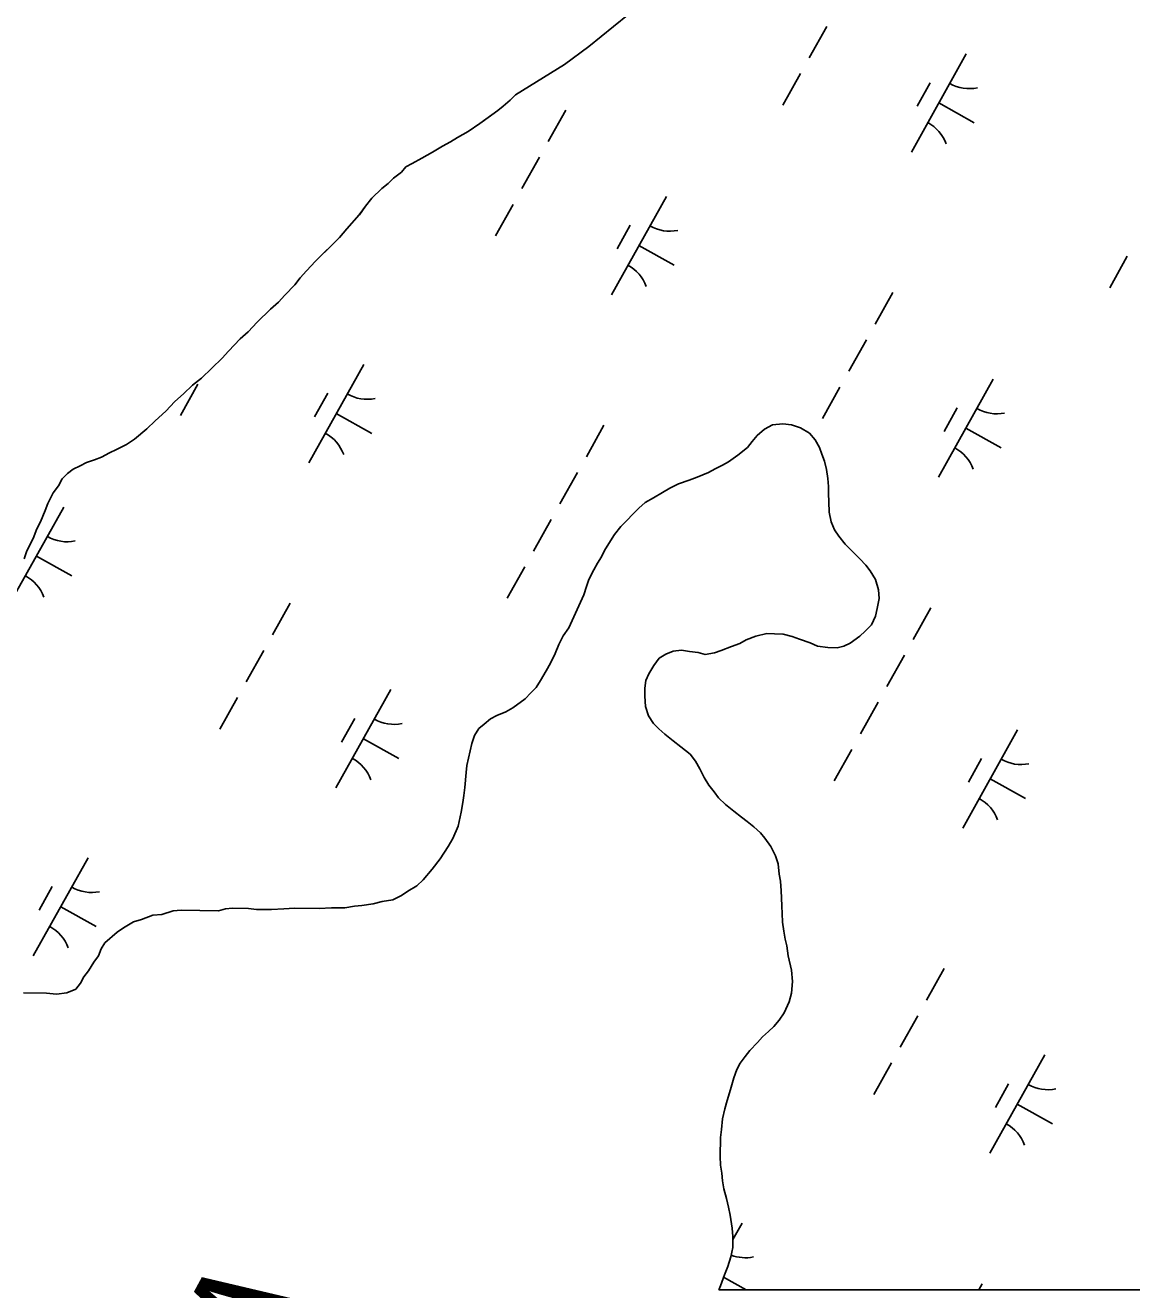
# Model space of a CAD drawing. Extents: x 3923531 to 3943530, y 207391 to 229799.
# Drawn here: x 3928152 to 3928644, y 213200 to 213761 of the extents above; entities that cross this region are included whole.
import ezdxf

# ---------------------------------------------------------------- set-up
doc = ezdxf.new("R2010")
doc.units = 0
for name, color, linetype in [('V-RIVR-IDEN', 7, 'Continuous'), ('V-TOPO-SHOR', 7, 'Continuous'), ('V-WETL-SWMP', 7, 'Continuous')]:
    doc.layers.add(name, color=color, linetype=linetype)

msp = doc.modelspace()

# ---------------------------------------------------------------- linework, layer by layer
at = {"layer": 'V-TOPO-SHOR'}
for points in [[(3928420.38, 213766.55), (3928413.51, 213760.79), (3928402.51, 213751.95), (3928391.72, 213743.9), (3928370.03, 213730.45)], [(3928255.19, 213629.47), (3928261.16, 213635.28), (3928264.73, 213638.38), (3928267.52, 213641.48), (3928271.91, 213646.14), (3928274.31, 213649.25), (3928277.09, 213652.35), (3928281.08, 213656.62), (3928283.46, 213658.94), (3928286.25, 213661.66), (3928291.82, 213667.08), (3928295.01, 213670.97), (3928300.6, 213677.18), (3928303.39, 213681.07), (3928306.19, 213684.57), (3928310.57, 213688.83), (3928313.35, 213691.15), (3928315.73, 213693.47), (3928319.3, 213696.17), (3928321.3, 213698.5), (3928324.07, 213700.04), (3928328.42, 213702.33), (3928333.17, 213705.02), (3928337.52, 213707.71), (3928341.08, 213709.63), (3928344.25, 213711.55), (3928349, 213714.24), (3928354.15, 213717.71), (3928358.91, 213721.18), (3928362.08, 213723.49), (3928364.46, 213725.42), (3928367.64, 213728.13), (3928370.03, 213730.45)]]:
    msp.add_lwpolyline(points, dxfattribs=at)
at = {"layer": 'V-WETL-SWMP'}
for p, q in [((3928420.38, 213766.55), (3928413.51, 213760.79)), ((3928413.51, 213760.79), (3928402.51, 213751.96)), ((3928508.21, 213760.89), (3928500.41, 213746.92)), ((3928402.51, 213751.96), (3928391.72, 213743.9)), ((3928570.17, 213748.7), (3928545.79, 213705.05)), ((3928391.72, 213743.9), (3928370.03, 213730.46)), ((3928496.51, 213739.94), (3928488.71, 213725.97)), ((3928554.17, 213735.88), (3928548.32, 213725.4)), ((3928367.64, 213728.13), (3928364.46, 213725.42)), ((3928370.03, 213730.46), (3928367.64, 213728.13)), ((3928557.98, 213726.88), (3928573.69, 213718.1)), ((3928362.08, 213723.49), (3928354.15, 213717.71)), ((3928364.46, 213725.42), (3928362.08, 213723.49)), ((3928392.29, 213723.76), (3928384.49, 213709.79)), ((3928354.15, 213717.71), (3928349, 213714.24)), ((3928341.08, 213709.63), (3928337.52, 213707.71)), ((3928344.25, 213711.55), (3928341.08, 213709.63)), ((3928349, 213714.24), (3928344.25, 213711.55)), ((3928333.17, 213705.02), (3928328.42, 213702.34)), ((3928337.52, 213707.71), (3928333.17, 213705.02)), ((3928321.3, 213698.5), (3928319.3, 213696.17)), ((3928324.07, 213700.04), (3928321.3, 213698.5)), ((3928328.42, 213702.34), (3928324.07, 213700.04)), ((3928380.59, 213702.8), (3928372.79, 213688.83)), ((3928315.73, 213693.47), (3928313.35, 213691.15)), ((3928319.3, 213696.17), (3928315.73, 213693.47)), ((3928310.57, 213688.83), (3928306.19, 213684.56)), ((3928313.35, 213691.15), (3928310.57, 213688.83)), ((3928303.39, 213681.07), (3928300.59, 213677.18)), ((3928306.19, 213684.56), (3928303.39, 213681.07)), ((3928368.88, 213681.85), (3928361.08, 213667.88)), ((3928436.97, 213685.39), (3928412.59, 213641.74)), ((3928300.59, 213677.18), (3928295.01, 213670.97)), ((3928295.01, 213670.97), (3928291.82, 213667.08)), ((3928420.97, 213672.56), (3928415.12, 213662.09)), ((3928291.82, 213667.08), (3928281.08, 213656.62)), ((3928424.78, 213663.56), (3928440.49, 213654.78)), ((3928641.72, 213658.81), (3928633.92, 213644.85)), ((3928281.08, 213656.62), (3928277.09, 213652.35)), ((3928274.3, 213649.25), (3928271.91, 213646.14)), ((3928277.09, 213652.35), (3928274.3, 213649.25)), ((3928267.52, 213641.48), (3928264.73, 213638.38)), ((3928271.91, 213646.14), (3928267.52, 213641.48)), ((3928537.51, 213642.63), (3928529.7, 213628.66)), ((3928264.73, 213638.38), (3928261.16, 213635.28)), ((3928261.16, 213635.28), (3928255.19, 213629.47)), ((3928251.21, 213625.2), (3928247.63, 213622.11)), ((3928255.19, 213629.47), (3928251.21, 213625.2)), ((3928247.63, 213622.11), (3928242.45, 213616.68)), ((3928525.8, 213621.68), (3928518, 213607.71)), ((3928239.66, 213613.57), (3928230.51, 213604.66)), ((3928242.45, 213616.68), (3928239.66, 213613.57)), ((3928302.57, 213610.74), (3928278.18, 213567.09)), ((3928228.9, 213601.98), (3928221.1, 213588.01)), ((3928230.51, 213604.66), (3928226.54, 213601.57)), ((3928582.19, 213604.26), (3928557.8, 213560.61)), ((3928222.57, 213597.7), (3928218.59, 213594.22)), ((3928226.54, 213601.57), (3928222.57, 213597.7)), ((3928286.56, 213597.92), (3928280.71, 213587.44)), ((3928514.1, 213600.73), (3928506.29, 213586.76)), ((3928218.59, 213594.22), (3928214.61, 213589.95)), ((3928566.18, 213591.44), (3928560.33, 213580.96)), ((3928209.84, 213585.69), (3928206.26, 213582.2)), ((3928214.61, 213589.95), (3928209.84, 213585.69)), ((3928290.37, 213588.92), (3928306.09, 213580.14)), ((3928206.26, 213582.2), (3928200.7, 213577.56)), ((3928409.23, 213583.71), (3928401.43, 213569.74)), ((3928477.33, 213579.17), (3928480.51, 213582.07)), ((3928480.51, 213582.07), (3928484.07, 213583.98)), ((3928484.07, 213583.98), (3928488.78, 213584.31)), ((3928488.78, 213584.31), (3928492.5, 213583.87)), ((3928492.5, 213583.87), (3928496.61, 213582.64)), ((3928496.61, 213582.64), (3928500.5, 213580.24)), ((3928500.5, 213580.24), (3928503.01, 213577.26)), ((3928569.99, 213582.44), (3928585.71, 213573.66)), ((3928197.13, 213575.26), (3928192.78, 213572.96)), ((3928200.7, 213577.56), (3928197.13, 213575.26)), ((3928468.78, 213570.45), (3928472.95, 213573.93)), ((3928472.95, 213573.93), (3928475.14, 213576.45)), ((3928475.14, 213576.45), (3928477.33, 213579.17)), ((3928503.01, 213577.26), (3928504.93, 213573.9)), ((3928504.93, 213573.9), (3928506.07, 213570.94)), ((3928182.9, 213568.37), (3928179.35, 213567.24)), ((3928186.06, 213569.51), (3928182.9, 213568.37)), ((3928189.62, 213571.43), (3928186.06, 213569.51)), ((3928192.78, 213572.96), (3928189.62, 213571.43)), ((3928464.62, 213567.56), (3928468.78, 213570.45)), ((3928506.07, 213570.94), (3928507.2, 213567.79)), ((3928173.42, 213564.18), (3928171.04, 213562.25)), ((3928176.58, 213565.71), (3928173.42, 213564.18)), ((3928179.35, 213567.24), (3928176.58, 213565.71)), ((3928397.53, 213562.76), (3928389.72, 213548.79)), ((3928450.6, 213560.69), (3928455.73, 213562.78)), ((3928455.73, 213562.78), (3928458.69, 213564.31)), ((3928458.69, 213564.31), (3928461.86, 213566.03)), ((3928461.86, 213566.03), (3928464.62, 213567.56)), ((3928507.2, 213567.79), (3928508.13, 213564.05)), ((3928508.13, 213564.05), (3928508.67, 213560.11)), ((3928168.65, 213559.92), (3928167.04, 213556.8)), ((3928171.04, 213562.25), (3928168.65, 213559.92)), ((3928438.57, 213555.74), (3928442.32, 213557.66)), ((3928442.32, 213557.66), (3928447.05, 213559.36)), ((3928447.05, 213559.36), (3928450.6, 213560.69)), ((3928508.67, 213560.11), (3928509.01, 213556.58)), ((3928164.64, 213553.69), (3928162.22, 213549.01)), ((3928167.04, 213556.8), (3928164.64, 213553.69)), ((3928427.5, 213549.42), (3928431.25, 213551.53)), ((3928431.25, 213551.53), (3928435.21, 213553.83)), ((3928435.21, 213553.83), (3928438.57, 213555.74)), ((3928509.01, 213556.58), (3928508.97, 213553.44)), ((3928508.97, 213553.44), (3928509.12, 213549.71)), ((3928169.37, 213547.43), (3928144.98, 213503.78)), ((3928161.01, 213545.89), (3928158.97, 213540.81)), ((3928162.22, 213549.01), (3928161.01, 213545.89)), ((3928422.33, 213544.58), (3928424.72, 213546.9)), ((3928424.72, 213546.9), (3928427.5, 213549.42)), ((3928509.12, 213549.71), (3928509.26, 213545.2)), ((3928158.97, 213540.81), (3928157.36, 213537.69)), ((3928385.82, 213541.81), (3928378.02, 213527.84)), ((3928416.76, 213538.77), (3928419.15, 213541.09)), ((3928419.15, 213541.09), (3928422.33, 213544.58)), ((3928509.26, 213545.2), (3928510.18, 213540.87)), ((3928510.18, 213540.87), (3928511.7, 213537.32)), ((3928157.36, 213537.69), (3928155.73, 213533.39)), ((3928412.16, 213532.35), (3928413.97, 213535.27)), ((3928413.97, 213535.27), (3928416.76, 213538.77)), ((3928511.7, 213537.32), (3928513.63, 213534.54)), ((3928155.73, 213533.39), (3928152.91, 213527.93)), ((3928409.56, 213528.07), (3928412.16, 213532.35)), ((3928513.63, 213534.54), (3928516.33, 213530.98)), ((3928516.33, 213530.98), (3928519.62, 213527.6)), ((3928152.91, 213527.93), (3928151.69, 213524.41)), ((3928157.17, 213525.6), (3928172.89, 213516.82)), ((3928406.34, 213522.42), (3928408.15, 213525.34)), ((3928408.15, 213525.34), (3928409.56, 213528.07)), ((3928519.62, 213527.6), (3928522.91, 213524.41)), ((3928522.91, 213524.41), (3928525.62, 213521.63)), ((3928374.12, 213520.85), (3928366.31, 213506.89)), ((3928402.52, 213515.22), (3928404.73, 213519.5)), ((3928404.73, 213519.5), (3928406.34, 213522.42)), ((3928525.62, 213521.63), (3928527.55, 213519.06)), ((3928527.55, 213519.06), (3928529.85, 213515.3)), ((3928401.5, 213512.09), (3928402.52, 213515.22)), ((3928529.85, 213515.3), (3928531.17, 213510.57)), ((3928393.6, 213493.72), (3928400.32, 213508.35)), ((3928400.32, 213508.35), (3928401.5, 213512.09)), ((3928531.51, 213506.84), (3928530.66, 213502.34)), ((3928531.17, 213510.57), (3928531.51, 213506.84)), ((3928269.9, 213504.67), (3928262.1, 213490.7)), ((3928530.66, 213502.34), (3928529.84, 213499.01)), ((3928554.44, 213502.59), (3928546.64, 213488.62)), ((3928529.84, 213499.01), (3928528.02, 213495.11)), ((3928389.18, 213486.31), (3928391.2, 213490.21)), ((3928391.2, 213490.21), (3928393.6, 213493.72)), ((3928476.74, 213490.1), (3928472.4, 213488.39)), ((3928481.66, 213491.21), (3928476.74, 213490.1)), ((3928485, 213491.17), (3928481.66, 213491.21)), ((3928488.92, 213490.92), (3928485, 213491.17)), ((3928492.83, 213489.89), (3928488.92, 213490.92)), ((3928496.15, 213488.67), (3928492.83, 213489.89)), ((3928522.85, 213490.08), (3928518.69, 213487)), ((3928525.23, 213492.21), (3928522.85, 213490.08)), ((3928528.02, 213495.11), (3928525.23, 213492.21)), ((3928387.56, 213482.41), (3928389.18, 213486.31)), ((3928465.89, 213485.54), (3928461.35, 213483.63)), ((3928469.64, 213486.86), (3928465.89, 213485.54)), ((3928472.4, 213488.39), (3928469.64, 213486.86)), ((3928500.84, 213487.04), (3928496.15, 213488.67)), ((3928504.15, 213485.62), (3928500.84, 213487.04)), ((3928508.66, 213484.97), (3928504.15, 213485.62)), ((3928512.78, 213484.92), (3928508.66, 213484.97)), ((3928515.73, 213485.66), (3928512.78, 213484.92)), ((3928518.69, 213487), (3928515.73, 213485.66)), ((3928258.2, 213483.72), (3928250.39, 213469.75)), ((3928385.54, 213478.11), (3928387.56, 213482.41)), ((3928433.84, 213480.27), (3928431.44, 213476.97)), ((3928436.81, 213482), (3928433.84, 213480.27)), ((3928439.96, 213483.33), (3928436.81, 213482)), ((3928443.7, 213483.87), (3928439.96, 213483.33)), ((3928447.22, 213483.23), (3928443.7, 213483.87)), ((3928451.14, 213482.79), (3928447.22, 213483.23)), ((3928454.27, 213481.96), (3928451.14, 213482.79)), ((3928458.4, 213482.69), (3928454.27, 213481.96)), ((3928461.35, 213483.63), (3928458.4, 213482.69)), ((3928542.74, 213481.63), (3928534.94, 213467.67)), ((3928381.12, 213470.32), (3928383.53, 213474.6)), ((3928383.53, 213474.6), (3928385.54, 213478.11)), ((3928429.24, 213473.27), (3928427.82, 213470.34)), ((3928431.44, 213476.97), (3928429.24, 213473.27)), ((3928376.72, 213464.88), (3928379.11, 213467.2)), ((3928379.11, 213467.2), (3928381.12, 213470.32)), ((3928427.82, 213470.34), (3928427.39, 213467.01)), ((3928246.49, 213462.77), (3928238.69, 213448.8)), ((3928314.58, 213466.3), (3928290.19, 213422.65)), ((3928368.78, 213458.3), (3928374.33, 213462.16)), ((3928374.33, 213462.16), (3928376.72, 213464.88)), ((3928427.39, 213467.01), (3928427.34, 213463.48)), ((3928427.34, 213463.48), (3928427.67, 213458.77)), ((3928361.67, 213454.86), (3928365.62, 213456.38)), ((3928365.62, 213456.38), (3928368.78, 213458.3)), ((3928427.67, 213458.77), (3928428.99, 213454.63)), ((3928531.03, 213460.68), (3928523.23, 213446.71)), ((3928298.58, 213453.48), (3928292.73, 213443)), ((3928353.74, 213449.08), (3928356.12, 213451.01)), ((3928356.12, 213451.01), (3928358.9, 213453.33)), ((3928358.9, 213453.33), (3928361.67, 213454.86)), ((3928428.99, 213454.63), (3928431.3, 213451.27)), ((3928431.3, 213451.27), (3928433.62, 213448.88)), ((3928350.51, 213442.44), (3928351.73, 213445.96)), ((3928351.73, 213445.96), (3928353.74, 213449.08)), ((3928433.62, 213448.88), (3928436.34, 213446.49)), ((3928436.34, 213446.49), (3928440.03, 213443.5)), ((3928592.99, 213448.49), (3928568.61, 213404.84)), ((3928302.39, 213444.48), (3928318.1, 213435.7)), ((3928348.41, 213432.65), (3928350.51, 213442.44)), ((3928440.03, 213443.5), (3928443.33, 213440.9)), ((3928443.33, 213440.9), (3928447.6, 213437.71)), ((3928519.33, 213439.73), (3928511.53, 213425.76)), ((3928447.6, 213437.71), (3928449.91, 213434.54)), ((3928449.91, 213434.54), (3928451.83, 213431.18)), ((3928576.99, 213435.67), (3928571.14, 213425.19)), ((3928347.5, 213422.85), (3928347.98, 213429.52)), ((3928347.98, 213429.52), (3928348.41, 213432.65)), ((3928451.83, 213431.18), (3928453.74, 213427.23)), ((3928347.06, 213419.32), (3928347.5, 213422.85)), ((3928453.74, 213427.23), (3928455.85, 213423.87)), ((3928455.85, 213423.87), (3928458.17, 213420.89)), ((3928580.8, 213426.67), (3928596.52, 213417.89)), ((3928346.63, 213416.18), (3928347.06, 213419.32)), ((3928458.17, 213420.89), (3928460.1, 213418.32)), ((3928460.1, 213418.32), (3928463.2, 213415.33)), ((3928344.52, 213405.61), (3928345.78, 213411.87)), ((3928345.78, 213411.87), (3928346.63, 213416.18)), ((3928463.2, 213415.33), (3928466.88, 213412.34)), ((3928466.88, 213412.34), (3928470.38, 213409.74)), ((3928342.09, 213400.14), (3928344.52, 213405.61)), ((3928470.38, 213409.74), (3928472.91, 213407.75)), ((3928472.91, 213407.75), (3928475.82, 213405.35)), ((3928340.08, 213396.63), (3928342.09, 213400.14)), ((3928475.82, 213405.35), (3928478.73, 213402.77)), ((3928478.73, 213402.77), (3928480.66, 213400.39)), ((3928480.66, 213400.39), (3928483.35, 213396.62)), ((3928336.48, 213391.18), (3928340.08, 213396.63)), ((3928483.35, 213396.62), (3928485.46, 213392.47)), ((3928180.17, 213391.66), (3928155.79, 213348.01)), ((3928332.88, 213386.52), (3928336.48, 213391.18)), ((3928485.46, 213392.47), (3928486.59, 213388.93)), ((3928486.59, 213388.93), (3928487.12, 213384.41)), ((3928328.89, 213381.86), (3928332.88, 213386.52)), ((3928487.12, 213384.41), (3928487.66, 213381.26)), ((3928164.17, 213378.83), (3928158.32, 213368.36)), ((3928322.15, 213376.84), (3928326.11, 213379.14)), ((3928326.11, 213379.14), (3928328.89, 213381.86)), ((3928487.66, 213381.26), (3928488, 213376.94)), ((3928306.76, 213371.15), (3928310.7, 213372.28)), ((3928310.7, 213372.28), (3928315.42, 213373)), ((3928315.42, 213373), (3928319.37, 213374.91)), ((3928319.37, 213374.91), (3928322.15, 213376.84)), ((3928488, 213376.94), (3928488.15, 213373.8)), ((3928488.15, 213373.8), (3928488.3, 213370.07)), ((3928167.98, 213369.83), (3928183.7, 213361.05)), ((3928203.77, 213364.27), (3928208.9, 213366.16)), ((3928208.9, 213366.16), (3928212.83, 213366.5)), ((3928212.83, 213366.5), (3928217.96, 213368.01)), ((3928217.96, 213368.01), (3928221.49, 213368.35)), ((3928221.49, 213368.35), (3928237.99, 213368.13)), ((3928237.99, 213368.13), (3928241.14, 213368.88)), ((3928241.14, 213368.88), (3928244.28, 213369.23)), ((3928244.28, 213369.23), (3928251.35, 213369.14)), ((3928251.35, 213369.14), (3928254.88, 213368.7)), ((3928254.88, 213368.7), (3928261.56, 213368.61)), ((3928261.56, 213368.61), (3928267.06, 213368.93)), ((3928267.06, 213368.93), (3928271.78, 213369.26)), ((3928271.78, 213369.26), (3928282.77, 213369.11)), ((3928282.77, 213369.11), (3928288.27, 213369.43)), ((3928288.27, 213369.43), (3928294.16, 213369.36)), ((3928294.16, 213369.36), (3928298.49, 213370.08)), ((3928298.49, 213370.08), (3928301.64, 213370.43)), ((3928301.64, 213370.43), (3928306.76, 213371.15)), ((3928488.3, 213370.07), (3928488.45, 213366.93)), ((3928488.45, 213366.93), (3928488.6, 213363)), ((3928195.86, 213360.44), (3928200.22, 213363.14)), ((3928200.22, 213363.14), (3928203.77, 213364.27)), ((3928488.6, 213363), (3928489.14, 213359.07)), ((3928187.53, 213353.88), (3928193.09, 213358.52)), ((3928193.09, 213358.52), (3928195.86, 213360.44)), ((3928489.14, 213359.07), (3928489.68, 213355.53)), ((3928489.68, 213355.53), (3928490.42, 213352.58)), ((3928184.7, 213348.02), (3928185.92, 213351.15)), ((3928185.92, 213351.15), (3928187.53, 213353.88)), ((3928490.42, 213352.58), (3928491.15, 213348.06)), ((3928180.29, 213341.41), (3928182.7, 213345.3)), ((3928182.7, 213345.3), (3928184.7, 213348.02)), ((3928491.15, 213348.06), (3928492.63, 213341.76)), ((3928176.69, 213335.96), (3928178.29, 213338.68)), ((3928178.29, 213338.68), (3928180.29, 213341.41)), ((3928492.63, 213341.76), (3928492.96, 213336.65)), ((3928560.33, 213342.42), (3928552.53, 213328.45)), ((3928170.74, 213331.71), (3928174.69, 213333.23)), ((3928174.69, 213333.23), (3928176.69, 213335.96)), ((3928492.96, 213336.65), (3928492.5, 213331.56)), ((3928151.49, 213331.58), (3928161.7, 213331.44)), ((3928161.7, 213331.44), (3928166.02, 213330.99)), ((3928166.02, 213330.99), (3928170.74, 213331.71)), ((3928491.47, 213327.65), (3928489.24, 213322.77)), ((3928492.5, 213331.56), (3928491.47, 213327.65)), ((3928489.24, 213322.77), (3928487.04, 213319.47)), ((3928548.62, 213321.47), (3928540.82, 213307.5)), ((3928484.65, 213316.75), (3928482.27, 213314.43)), ((3928487.04, 213319.47), (3928484.65, 213316.75)), ((3928479.69, 213312.11), (3928477.49, 213309.59)), ((3928482.27, 213314.43), (3928479.69, 213312.11)), ((3928474.11, 213306.1), (3928471.92, 213303.38)), ((3928477.49, 213309.59), (3928474.11, 213306.1)), ((3928469.72, 213300.47), (3928468.31, 213297.54)), ((3928471.92, 213303.38), (3928469.72, 213300.47)), ((3928536.92, 213300.52), (3928529.12, 213286.55)), ((3928605.01, 213304.06), (3928580.62, 213260.41)), ((3928466.89, 213293.83), (3928465.45, 213288.75)), ((3928468.31, 213297.54), (3928466.89, 213293.83)), ((3928465.45, 213288.75), (3928464.01, 213283.87)), ((3928589.01, 213291.23), (3928583.15, 213280.76)), ((3928464.01, 213283.87), (3928462.98, 213280.15)), ((3928592.81, 213282.23), (3928608.53, 213273.45)), ((3928462.98, 213280.15), (3928461.94, 213275.65)), ((3928461.48, 213270.95), (3928461.04, 213267.42)), ((3928461.94, 213275.65), (3928461.48, 213270.95)), ((3928461.04, 213267.42), (3928460.93, 213258.99)), ((3928460.93, 213258.99), (3928461.08, 213255.06)), ((3928461.08, 213255.06), (3928461.62, 213251.52)), ((3928461.62, 213251.52), (3928461.97, 213248.18)), ((3928461.97, 213248.18), (3928462.51, 213244.65)), ((3928462.51, 213244.65), (3928463.63, 213240.31)), ((3928463.63, 213240.31), (3928464.56, 213236.38)), ((3928464.56, 213236.38), (3928465.29, 213232.84)), ((3928465.29, 213232.84), (3928466.2, 213227.13)), ((3928466.2, 213227.13), (3928466.54, 213223.4)), ((3928470.6, 213229.41), (3928466.53, 213222.11)), ((3928466.54, 213223.4), (3928466.48, 213218.5)), ((3928466.48, 213218.5), (3928465.64, 213214.39)), ((3928464.21, 213210.09), (3928462.79, 213206.38)), ((3928465.64, 213214.39), (3928464.21, 213210.09)), ((3928462.79, 213206.38), (3928460.96, 213201.5)), ((3928462.4, 213205.35), (3928472.38, 213199.78)), ((3928460.96, 213201.5), (3928460.23, 213199.78)), ((3928460.23, 213199.78), (3929466.31, 213199.78)), ((3928577.27, 213202.38), (3928575.82, 213199.78))]:
    msp.add_line(p, q, dxfattribs=at)
for centre, start, end in [((3928571.66, 213750.87), 240.0381, 281.5817), ((3928544.72, 213702.65), 20.0381, 61.5817), ((3928438.46, 213687.56), 240.0381, 281.5817), ((3928411.52, 213639.33), 20.0381, 61.5817), ((3928304.05, 213612.91), 240.0381, 281.5817), ((3928583.67, 213606.44), 240.0381, 281.5817), ((3928277.11, 213564.69), 20.0381, 61.5817), ((3928556.73, 213558.21), 20.0381, 61.5817), ((3928170.85, 213549.6), 240.0381, 281.5817), ((3928143.91, 213501.37), 20.0381, 61.5817), ((3928316.07, 213468.48), 240.0381, 281.5817), ((3928289.12, 213420.25), 20.0381, 61.5817), ((3928594.48, 213450.67), 240.0381, 281.5817), ((3928567.54, 213402.44), 20.0381, 61.5817), ((3928181.66, 213393.83), 240.0381, 281.5817), ((3928154.72, 213345.6), 20.0381, 61.5817), ((3928606.49, 213306.23), 240.0381, 281.5817), ((3928579.55, 213258), 20.0381, 61.5817), ((3928472.09, 213231.58), 249.0617, 281.5817)]:
    msp.add_arc(centre, 17.62, start, end, dxfattribs=at)

# ---------------------------------------------------------------- texts
at = {"layer": 'V-RIVR-IDEN'}
msp.add_text('Water', height=50, rotation=241.5894, dxfattribs=at).set_placement((3928237.23, 213217.56))

doc.saveas('drawing.dxf')
